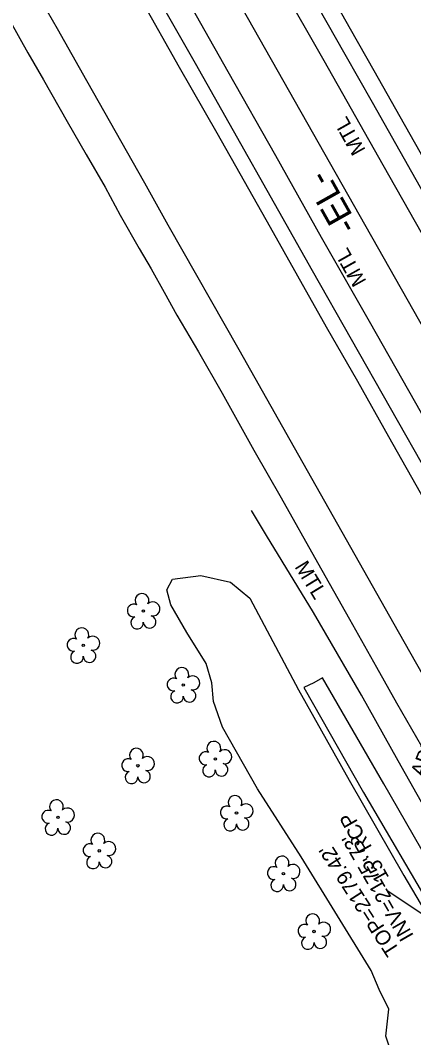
# Model space of a CAD drawing. Extents: x 945964 to 948456, y 631061 to 636061.
# Drawn here: x 946895 to 947000.7, y 633934 to 634207.7 of the extents above; entities that cross this region are included whole.
import ezdxf

# ---------------------------------------------------------------- set-up
doc = ezdxf.new("R2010")
doc.units = 0
for name, color, linetype in [('Exist Guardrail', 7, 'Continuous'), ('Exist Guardrail Text', 7, 'Continuous'), ('Exist Horizontal Alignment', 7, 'Continuous'), ('Exist Horizontal Alignment Direction Label', 7, 'Continuous'), ('Exist Other Culture Area Outline', 7, 'Continuous'), ('Exist Roads EOP', 7, 'Continuous'), ('Exist Roads EOT', 7, 'Continuous'), ('Exist Structure Minor Drop Inlet Top Elevation', 7, 'Continuous'), ('Exist Structure Minor Pipes RCP 15 Inch Invert', 7, 'Continuous'), ('Exist Structure Minor Pipes RCP 15 Inch Leader', 7, 'Continuous'), ('Exist Structure Minor Pipes RCP 15 Inch Text', 7, 'Continuous'), ('Exist Structure Minor Pipes RCP 18 Inch Invert', 7, 'Continuous'), ('Exist Vegetation Hedge Row', 7, 'Continuous'), ('Exist Vegetation Tree CELL', 7, 'Continuous')]:
    doc.layers.add(name, color=color, linetype=linetype)

msp = doc.modelspace()

# ---------------------------------------------------------------- linework, layer by layer
at = {"layer": 'Exist Guardrail'}
for points in [[(947073.04, 634026.32), (947068.08, 634035.08), (947054.62, 634058.78), (947045.27, 634075.38), (947033.63, 634095.96), (947022.44, 634115.93), (947006.49, 634144.06), (946992.46, 634168.76), (946976.62, 634196.8), (946964.93, 634217.42), (946955.19, 634234.79), (946942.57, 634257), (946930.71, 634278.06), (946917.02, 634302.36), (946904.24, 634324.93), (946891.17, 634347.85), (946878.61, 634370.23), (946865.69, 634393.14), (946852.57, 634416.4), (946840.85, 634437.13), (946835.94, 634445.5)], [(946810.46, 634442.43), (946820.53, 634424.49), (946832.15, 634403.89), (946844.69, 634381.92), (946858.12, 634358.03), (946871.01, 634335.35), (946884.83, 634310.87), (946898.61, 634286.49), (946911.39, 634263.92), (946924.11, 634241.36), (946937.2, 634218.03), (946950.75, 634193.97), (946963.53, 634171.33), (946975.86, 634149.43), (946988.74, 634126.77), (947001.18, 634104.8), (947013.88, 634082.18), (947028.1, 634057.24), (947043.02, 634030.92), (947053.97, 634010.97), (947061.58, 633999.08), (947062.08, 633998.17)], [(947029.62, 633949.53), (947018.36, 633969.83), (947008.7, 633986.92), (946996.51, 634008.54), (946986.68, 634026.15), (946973.77, 634048.39), (946961.11, 634069.12), (946957.06, 634075.89)]]:
    msp.add_lwpolyline(points, dxfattribs=at)
at = {"layer": 'Exist Horizontal Alignment'}
msp.add_line((947093.53, 633965.31), (946769.56, 634538.49), dxfattribs=at)
at = {"layer": 'Exist Other Culture Area Outline'}
msp.add_lwpolyline([(947015.85, 633961.96), (947010.88, 633970.64), (946992.69, 634002.28), (946976.14, 634030.83), (946973.88, 634029.46), (946971.15, 634028.25), (946987.19, 634000.02), (947006.09, 633967.68), (947010.92, 633959.17), (947013.38, 633960.46)], dxfattribs=at)
at = {"layer": 'Exist Roads EOP'}
for points in [[(947273.16, 633610.8), (947247.15, 633656.74), (947232.34, 633682.89), (947212.22, 633718.39), (947197.67, 633744.17), (947168.05, 633796.24), (947145.39, 633836.18), (947132.82, 633858.69), (947107.52, 633903.46), (947099.97, 633916.82), (947093.89, 633927.59), (947092.39, 633930.23), (947077.64, 633956.3), (947069.78, 633970.19), (947064.75, 633979.08), (947062.12, 633983.73), (947035.59, 634030.84), (947004.95, 634084.91), (946973.48, 634140.37), (946942.04, 634196.15), (946915.29, 634243.13), (946877.93, 634309.87), (946842.93, 634371.58), (946807.37, 634434.74)], [(947133.54, 633931.21), (947126.89, 633942.76), (947124.56, 633946.86), (947121.83, 633951.65), (947116.96, 633960.04), (947114.84, 633963.68), (947109.39, 633973.25), (947108.85, 633974.2), (947094.35, 633999.92), (947086.87, 634013.17), (947079.03, 634027.08), (947075.71, 634032.96), (947036.28, 634102.66), (947027.52, 634118.42), (947018.34, 634134.54), (947011.41, 634146.75), (947004.48, 634159.25), (946989.59, 634185.63), (946982.32, 634198.53), (946960.35, 634237.24)], [(946892.27, 634207.51), (946897.02, 634198.99), (946901.16, 634191.71), (946907.53, 634180.55), (946912.64, 634171.64), (946917.76, 634162.8), (946921.84, 634155.33), (946926.92, 634146.33), (946930.12, 634140.83), (946933.59, 634134.6), (946937.05, 634128.41), (946942.84, 634118.52), (946949.21, 634107.39), (946957.75, 634092.12), (946965.05, 634079.27), (946974.86, 634061.84), (946983.43, 634046.57), (946990.74, 634033.74), (946996.09, 634024.09), (947002.77, 634012.41)]]:
    msp.add_lwpolyline(points, dxfattribs=at)
at = {"layer": 'Exist Roads EOT'}
for points in [[(947033.31, 634026.21), (947025.67, 634039.69), (947018.67, 634052.03), (947012.03, 634063.83), (947003.68, 634078.51), (946994.01, 634095.64), (946985.65, 634110.52), (946977.29, 634125.19), (946969.59, 634138.93), (946962.24, 634151.95), (946955.2, 634164.39), (946947.83, 634177.34), (946937.76, 634195.08), (946927.45, 634213.39), (946918.08, 634229.95), (946906.1, 634251.18), (946894.71, 634271.25)], [(946891.18, 634229.61), (946898.17, 634217.3), (946904.86, 634205.52), (946912.78, 634191.53), (946928.3, 634163.99), (946934.64, 634152.7), (946953.68, 634119.17), (946968.59, 634092.79), (946982.54, 634068.09), (946996.55, 634043.29), (947014.7, 634011.2), (947021.54, 633999.17), (947029.34, 633985.45), (947029.39, 633985.36), (947037.11, 633971.68), (947042.99, 633961.27), (947051.93, 633945.44), (947057.27, 633935.97), (947059.62, 633931.81)], [(947072.5, 634048.49), (947066.16, 634059.62), (947057.03, 634075.81), (947049.77, 634088.6), (947042.49, 634101.35), (947034.61, 634115.28), (947028.33, 634126.51), (947021.68, 634138.17), (947015.04, 634149.84), (947009.64, 634159.32), (947002.4, 634172.26), (946997.02, 634181.78), (946990.03, 634194.12), (946983.7, 634205.38), (946975.16, 634220.53)]]:
    msp.add_lwpolyline(points, dxfattribs=at)
at = {"layer": 'Exist Structure Minor Pipes RCP 15 Inch Leader'}
msp.add_lwpolyline([(947012.5, 633960.98), (946993.61, 633973.56)], dxfattribs=at)
at = {"layer": 'Exist Vegetation Hedge Row'}
for points in [[(946989.25, 633952.08), (946970.46, 633982.66), (946958.68, 634000.96), (946949.32, 634017.58), (946946.86, 634024.45), (946946.46, 634029.48), (946944.9, 634034.68), (946939.68, 634043.03), (946935.39, 634050.47), (946934.31, 634054.48), (946935.85, 634057.34), (946943.52, 634058.32), (946951.49, 634056.56), (946956.62, 634052.25), (946969.72, 634027.64), (946983.37, 634003.34), (946998.03, 633977.68), (947009.14, 633958.78), (947013.29, 633954.32), (947019.64, 633946.81)], [(946995.52, 633927.53), (946993.23, 633934.43), (946994.02, 633941.72), (946991.45, 633946.96), (946989.25, 633952.08)]]:
    msp.add_lwpolyline(points, dxfattribs=at)
at = {"layer": 'Exist Vegetation Tree CELL'}
for p, q in [((946928.04, 634048.78), (946928.04, 634048.78)), ((946911.88, 634039.56), (946911.88, 634039.56)), ((946938.77, 634028.87), (946938.77, 634028.87)), ((946947.38, 634009.01), (946947.38, 634009.01)), ((946926.56, 634007.16), (946926.56, 634007.16)), ((946953.07, 633994.45), (946953.07, 633994.45)), ((946905.06, 633993.32), (946905.06, 633993.32)), ((946916.19, 633984.29), (946916.19, 633984.29)), ((946965.69, 633978.15), (946965.69, 633978.15)), ((946973.92, 633962.58), (946973.92, 633962.58))]:
    msp.add_line(p, q, dxfattribs=at)
for centre in [(946928.04, 634048.78), (946911.88, 634039.56), (946938.77, 634028.87), (946947.38, 634009.01), (946926.56, 634007.16), (946953.07, 633994.45), (946905.06, 633993.32), (946916.19, 633984.29), (946965.69, 633978.15), (946973.92, 633962.58)]:
    msp.add_circle(centre, 0.326, dxfattribs=at)
for centre, radius, start, end in [((946927.66, 634051.65), 1.86, 330.1651, 219.7134), ((946925.44, 634048.93), 1.73, 62.6636, 279.3457), ((946930.59, 634049.36), 1.9, 257.1011, 134.1999), ((946926.34, 634045.65), 1.69, 111.5671, 6.231), ((946929.72, 634045.88), 1.7, 181.2822, 74.56), ((946911.5, 634042.43), 1.86, 330.1651, 219.7134), ((946909.28, 634039.71), 1.73, 62.6636, 279.3457), ((946914.43, 634040.15), 1.9, 257.1011, 134.1999), ((946913.56, 634036.66), 1.7, 181.2822, 74.56), ((946910.18, 634036.44), 1.69, 111.5671, 6.231), ((946938.39, 634031.74), 1.86, 330.1651, 219.7134), ((946936.17, 634029.02), 1.73, 62.6636, 279.3457), ((946941.32, 634029.46), 1.9, 257.1011, 134.1999), ((946937.07, 634025.75), 1.69, 111.5671, 6.231), ((946940.44, 634025.97), 1.7, 181.2822, 74.56), ((946946.99, 634011.89), 1.86, 330.1651, 219.7134), ((946926.17, 634010.03), 1.86, 330.1651, 219.7134), ((946944.77, 634009.17), 1.73, 62.6636, 279.3457), ((946949.92, 634009.6), 1.9, 257.1011, 134.1999), ((946923.95, 634007.31), 1.73, 62.6636, 279.3457), ((946929.1, 634007.74), 1.9, 257.1011, 134.1999), ((946924.85, 634004.04), 1.69, 111.5671, 6.231), ((946928.23, 634004.26), 1.7, 181.2822, 74.56), ((946945.67, 634005.89), 1.69, 111.5671, 6.231), ((946949.05, 634006.11), 1.7, 181.2822, 74.56), ((946904.68, 633996.19), 1.86, 330.1651, 219.7134), ((946952.69, 633997.32), 1.86, 330.1651, 219.7134), ((946902.46, 633993.47), 1.73, 62.6636, 279.3457), ((946907.61, 633993.91), 1.9, 257.1011, 134.1999), ((946950.47, 633994.6), 1.73, 62.6636, 279.3457), ((946955.62, 633995.03), 1.9, 257.1011, 134.1999), ((946903.36, 633990.2), 1.69, 111.5671, 6.231), ((946906.74, 633990.42), 1.7, 181.2822, 74.56), ((946951.37, 633991.32), 1.69, 111.5671, 6.231), ((946954.75, 633991.55), 1.7, 181.2822, 74.56), ((946915.8, 633987.16), 1.86, 330.1651, 219.7134), ((946913.58, 633984.44), 1.73, 62.6636, 279.3457), ((946918.74, 633984.88), 1.9, 257.1011, 134.1999), ((946914.48, 633981.17), 1.69, 111.5671, 6.231), ((946917.86, 633981.39), 1.7, 181.2822, 74.56), ((946965.31, 633981.02), 1.86, 330.1651, 219.7134), ((946968.24, 633978.74), 1.9, 257.1011, 134.1999), ((946963.09, 633978.31), 1.73, 62.6636, 279.3457), ((946963.99, 633975.03), 1.69, 111.5671, 6.231), ((946967.37, 633975.25), 1.7, 181.2822, 74.56), ((946973.54, 633965.45), 1.86, 330.1651, 219.7134), ((946971.32, 633962.73), 1.73, 62.6636, 279.3457), ((946976.47, 633963.17), 1.9, 257.1011, 134.1999), ((946972.22, 633959.46), 1.69, 111.5671, 6.231), ((946975.6, 633959.68), 1.7, 181.2822, 74.56)]:
    msp.add_arc(centre, radius, start, end, dxfattribs=at)

# ---------------------------------------------------------------- texts
at = {"layer": 'Exist Guardrail Text'}
for rotation, p in [(119.4641, (946987.85, 634172.86)), (119.3293, (946988.07, 634137.54)), (301.4084, (946968.58, 634060.72))]:
    msp.add_text('MTL', height=4, rotation=rotation, dxfattribs=at).set_placement(p)
at = {"layer": 'Exist Horizontal Alignment Direction Label'}
msp.add_text('-EL-', height=7, rotation=119.3649, dxfattribs=at).set_placement((946985.95, 634152.5))
at = {"layer": 'Exist Structure Minor Drop Inlet Top Elevation'}
msp.add_text("TOP=2179.42'", height=4, rotation=122.7798, dxfattribs=at).set_placement((946997.03, 633957.55))
at = {"layer": 'Exist Structure Minor Pipes RCP 15 Inch Invert'}
msp.add_text("INV=2175.73'", height=4, rotation=119.9789, dxfattribs=at).set_placement((947000.82, 633961.43))
at = {"layer": 'Exist Structure Minor Pipes RCP 15 Inch Text'}
msp.add_text('15" RCP', height=4, rotation=119.529, dxfattribs=at).set_placement((946994.19, 633977.14))
at = {"layer": 'Exist Structure Minor Pipes RCP 18 Inch Invert'}
msp.add_text('APPROXIMATE', height=4, rotation=68.7397, dxfattribs=at).set_placement((947003.41, 634003.83))

doc.saveas('drawing.dxf')
